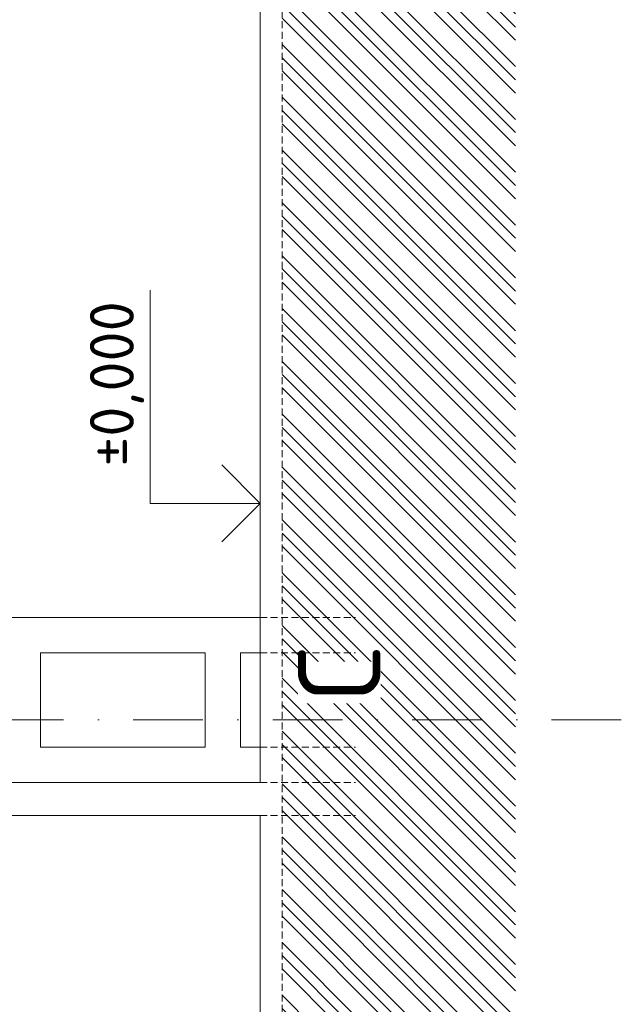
# Model space of a CAD drawing. Header units: millimetres. Extents: x -15830 to 4680139, y -28864 to 2281735.
# Tile 284 of 577: x 130704 to 136184, y 268993 to 277956. Entities that reach past the tile are written whole.
import ezdxf
from ezdxf.enums import TextEntityAlignment as Align

# ---------------------------------------------------------------- set-up
doc = ezdxf.new("R2010")
doc.units = ezdxf.units.MM
for name, pattern in [('CENTERX2', [101.6, 63.5, -12.7, 12.7, -12.7]), ('DASHDOT', [25.4, 12.7, -6.35, 0, -6.35]), ('HIDDEN', [9.525, 6.35, -3.175])]:
    doc.linetypes.add(name, pattern=pattern)
doc.layers.add('0 @ 200', color=7, linetype='Continuous')
doc.layers.add('NWT_UT_ZARIZENI', color=4, linetype='Continuous')
for name, color, linetype, lineweight in [('A99_N_koty-200-vysk', 6, 'Continuous', 9), ('A99_N_txt-popis-200', 240, 'Continuous', 5), ('A99_S_kce-pohl', 7, 'Continuous', 5), ('A99_S_kce-rez-sil', 7, 'Continuous', 15), ('A99_S_osy', 1, 'CENTERX2', 5), ('A99_S_sraf', 252, 'Continuous', 9)]:
    doc.layers.add(name, color=color, linetype=linetype, lineweight=lineweight)
doc.styles.add('A99_kota', font='isocpeur.ttf', dxfattribs={"height": 2})
doc.styles.add('ad_popis 100', font='isocpeur.ttf', dxfattribs={"height": 200})

# ---------------------------------------------------------------- blocks, each defined once
blk = doc.blocks.new('*U28')
at = {"color": 0, "linetype": 'ByBlock', "lineweight": -2}
blk.add_line((-3, 0), (7, 0), dxfattribs=at)
for points in [[(0, 0), (0, 5), (0, 5), (9.7, 5)], [(-1.75, 1.75), (0, 0), (1.75, 1.75)]]:
    blk.add_lwpolyline(points, dxfattribs=at)
at = {"color": 0, "linetype": 'ByBlock', "lineweight": -2, "style": 'A99_kota'}
for tag, p in [('VYSKA', (9.2, 7.75)), ('POPIS', (9.2, 4.5))]:
    blk.add_attdef(tag, text='', height=2, dxfattribs=at).set_placement(p, align=Align.TOP_RIGHT)
blk = doc.blocks.new('*U943')
at = {"layer": 'A99_N_koty-200-vysk', "lineweight": 5, "xscale": 200, "yscale": 200, "zscale": 200, "rotation": 90.00000000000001}
blk.add_blockref('*U28', (132894, 273553.3), dxfattribs=at)
blk.add_blockref('*U28', (132894, 273553.3), dxfattribs=at)
blk.add_blockref('*U28', (132894, 273553.3), dxfattribs=at)
blk.add_blockref('*U28', (132894, 273553.3), dxfattribs=at)
blk.add_blockref('*U28', (132894, 273553.3), dxfattribs=at)
blk.add_blockref('*U28', (132894, 273553.3), dxfattribs=at)
at = {"layer": 'A99_N_koty-200-vysk', "lineweight": 5}
ref = blk.add_blockref('*U28', (132894, 273553.3), dxfattribs=dict(at, xscale=200, yscale=200, zscale=200, rotation=90.00000000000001))
ref.add_attrib('VYSKA', '±0,000', dxfattribs={"layer": '0 @ 200', "color": 0, "linetype": 'ByBlock', "lineweight": -2, "height": 400, "rotation": 90, "style": 'A99_kota'}).set_placement((131344, 275393.3), align=Align.TOP_RIGHT)

msp = doc.modelspace()

# ---------------------------------------------------------------- hatches: boundary and pattern name
at = {"layer": 'A99_S_sraf', "linetype": 'Continuous', "lineweight": 0}
h = msp.add_hatch(dxfattribs=at)
h.set_pattern_fill('ZEM_PUVODNI', color=256, scale=85)
h.set_pattern_definition([(135, (127233.95, 244883.25), (-240.4163, -240.4163), []), (135, (127233.95, 245003.46), (-240.4163, -240.4163), []), (135, (127233.95, 245123.67), (-240.4163, -240.4163), [])])
h.paths.add_polyline_path([(133706.307, 226798.285), (133351.356, 239257.124), (133244.089, 242832.689), (133839.23, 243003.645), (133778.95, 243313.252), (133778.95, 243683.252), (133093.95, 243683.252), (133093.95, 327933.252), (135218.95, 327933.252), (135218.95, 226795.752)])

# ---------------------------------------------------------------- linework, layer by layer
at = {"layer": 'A99_S_kce-pohl'}
for p, q in [((126033.95, 272513.252), (132893.95, 272513.252)), ((130893.95, 272193.252), (130893.95, 271333.252)), ((130893.95, 272193.252), (132393.95, 272193.252)), ((132393.95, 272193.252), (132393.95, 271333.252)), ((132713.95, 272193.252), (132713.95, 271333.252)), ((132713.95, 272193.252), (132893.95, 272193.252)), ((130893.95, 271333.252), (132393.95, 271333.252)), ((132713.95, 271333.252), (132893.95, 271333.252))]:
    msp.add_line(p, q, dxfattribs=at)
at = {"layer": 'A99_S_kce-rez-sil', "color": 7, "linetype": 'Continuous', "lineweight": 15}
for p, q in [((132893.949, 271013.252), (132893.95, 327933.252)), ((132893.95, 243683.252), (132893.95, 270713.252))]:
    msp.add_line(p, q, dxfattribs=at)
at = {"layer": 'A99_S_kce-rez-sil', "color": 7, "linetype": 'HIDDEN', "lineweight": 5, "ltscale": 10}
msp.add_line((133093.95, 243683.252), (133093.95, 327933.252), dxfattribs=at)
at = {"layer": 'A99_S_kce-rez-sil', "color": 7, "linetype": 'Continuous', "lineweight": 13}
for p, q in [((119893.95, 271013.252), (132893.95, 271013.252)), ((119458.95, 270713.252), (132893.95, 270713.252))]:
    msp.add_line(p, q, dxfattribs=at)
at = {"layer": 'A99_S_kce-rez-sil', "color": 7, "linetype": 'HIDDEN', "lineweight": 5, "ltscale": 10}
for points in [[(132893.95, 272513.252), (133763.95, 272513.252)], [(132893.95, 271333.252), (133763.95, 271333.252)], [(132893.95, 271013.252), (133763.95, 271013.252)], [(132893.95, 270713.252), (133763.95, 270713.252)]]:
    msp.add_lwpolyline(points, dxfattribs=at)
at = {"layer": 'A99_S_osy', "linetype": 'DASHDOT', "lineweight": 5, "ltscale": 50}
msp.add_lwpolyline([(136183.768, 271583.252), (116163.768, 271583.252)], dxfattribs=at)

# ---------------------------------------------------------------- block references
at = {"layer": 'NWT_UT_ZARIZENI'}
msp.add_blockref('*U943', (0, 0), dxfattribs=at)

# ---------------------------------------------------------------- next in the draw order: texts
at = {"layer": 'A99_N_txt-popis-200', "color": 1, "lineweight": 0, "char_height": 750, "attachment_point": 1, "rotation": 90, "style": 'ad_popis 100', "bg_fill": 3, "box_fill_scale": 1, "bg_fill_color": 256, "bg_fill_transparency": 0}
for s, insert, width in [('hala B', (129583.95, 273553.252), 2901.88788), ('C', (133240.453, 271733.252), 380.49421)]:
    msp.add_mtext(s, dxfattribs=dict(at, insert=insert, width=width))

# ---------------------------------------------------------------- next in the draw order: linework, layer by layer
at = {"layer": 'A99_S_kce-rez-sil', "color": 7, "linetype": 'HIDDEN', "lineweight": 5, "ltscale": 10}
msp.add_lwpolyline([(132893.95, 272193.252), (133763.95, 272193.252)], dxfattribs=at)

doc.saveas('drawing.dxf')
